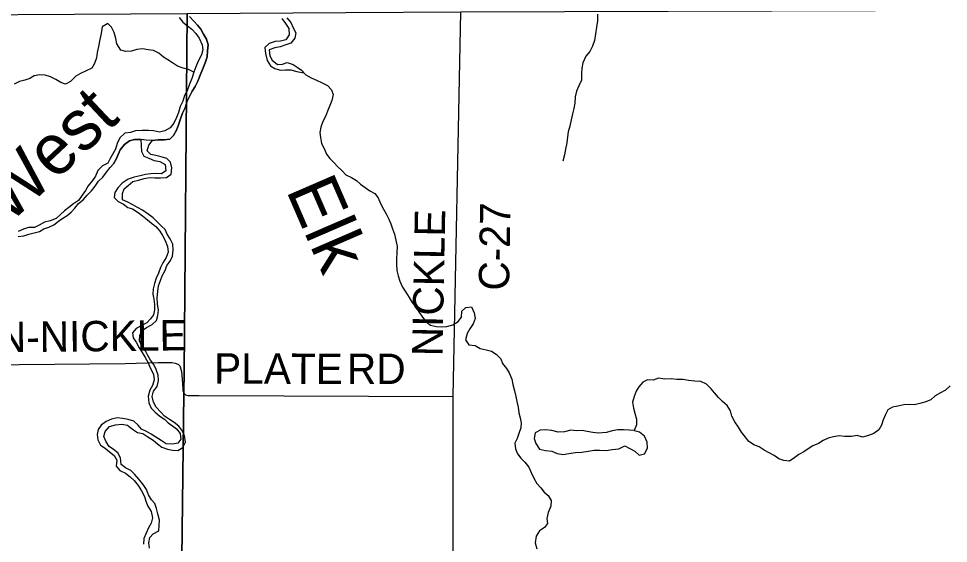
# Model space of a CAD drawing. Extents: x 1857828 to 2277390, y 930619 to 1324581.
# Drawn here: x 2058380 to 2067552, y 1187870 to 1193051 of the extents above; entities that cross this region are included whole.
import ezdxf

# ---------------------------------------------------------------- set-up
doc = ezdxf.new("R2010")
doc.units = 0
for name, color, linetype in [('GM_X_County_Road', 7, 'Continuous'), ('GM_X_County_Road_Text', 7, 'Continuous'), ('GM_X_Major_River', 7, 'Continuous'), ('GM_X_Major_River_Text', 7, 'Continuous'), ('GM_X_Minor_Lake', 7, 'Continuous'), ('GM_X_Minor_River', 7, 'Continuous'), ('GM_X_Minor_River_Text', 7, 'Continuous'), ('GM_X_Township', 7, 'Continuous'), ('GM_X_Township_Road', 7, 'Continuous'), ('GM_X_Township_Road_Text', 7, 'Continuous')]:
    doc.layers.add(name, color=color, linetype=linetype)

msp = doc.modelspace()

# ---------------------------------------------------------------- linework, layer by layer
at = {"layer": 'GM_X_County_Road'}
msp.add_lwpolyline([(2062695.9, 1179474.1), (2062647.5, 1184138.4), (2062664.4, 1184984.3), (2062667.8, 1189321.7), (2062743.6, 1193118)], dxfattribs=at)
at = {"layer": 'GM_X_Major_River'}
for points in [[(2059963.5, 1193062.6), (2059999.6, 1193016.6), (2060045.7, 1192978.5), (2060087.8, 1192946.5), (2060127.9, 1192904.5), (2060162, 1192856.4), (2060190.1, 1192792.3), (2060196.3, 1192742.2), (2060182.4, 1192692), (2060152.5, 1192631.8), (2060126.6, 1192573.7), (2060108.8, 1192523.5), (2060088.9, 1192461.3), (2060065, 1192403.2), (2060041.2, 1192339), (2060017.3, 1192290.8), (2059999.4, 1192234.7), (2059973.5, 1192182.5), (2059957.7, 1192122.4), (2059935.8, 1192074.2), (2059909.9, 1192020.1), (2059874, 1191973.9), (2059822.1, 1191941.7), (2059770.1, 1191929.6), (2059712, 1191941.6), (2059662, 1191947.5), (2059594, 1191945.4), (2059532, 1191943.3), (2059482.1, 1191927.2), (2059426.1, 1191919.1), (2059378.2, 1191874.9), (2059352.3, 1191816.8), (2059334.4, 1191762.6), (2059310.5, 1191716.5), (2059284.6, 1191668.3), (2059260.7, 1191624.2), (2059206.8, 1191598.1), (2059162.9, 1191551.9), (2059137, 1191495.7), (2059107.1, 1191451.6), (2059067.2, 1191401.4), (2059041.3, 1191355.2), (2059005.4, 1191307.1), (2058971.6, 1191256.9), (2058921.6, 1191220.8), (2058875.7, 1191184.6), (2058831.8, 1191152.5), (2058791.9, 1191116.3), (2058750, 1191078.2), (2058690, 1191056), (2058634, 1191041.9), (2058584.1, 1191011.8), (2058538.1, 1190989.7), (2058478.1, 1190989.6)], [(2060065.5, 1193072.8), (2060109.6, 1193024.7), (2060145.7, 1192986.7), (2060175.8, 1192946.6), (2060203.9, 1192898.6), (2060232, 1192848.5), (2060248.2, 1192790.4), (2060242.3, 1192734.2), (2060238.4, 1192674.1), (2060220.6, 1192615.9), (2060194.7, 1192547.7), (2060170.8, 1192491.5), (2060147, 1192433.4), (2060121.1, 1192381.2), (2060093.2, 1192335.1), (2060065.3, 1192282.9), (2060043.4, 1192234.8), (2060023.6, 1192170.6), (2059997.7, 1192116.4), (2059975.8, 1192060.2), (2059955.9, 1192002.1), (2059936, 1191949.9), (2059906.2, 1191897.8), (2059870.2, 1191861.6), (2059814.3, 1191855.5), (2059756.3, 1191853.4), (2059700.3, 1191847.3), (2059638.3, 1191849.3), (2059584.2, 1191857.2), (2059524.2, 1191859.1), (2059474.3, 1191843), (2059424.3, 1191808.9), (2059382.4, 1191756.7), (2059360.6, 1191710.5), (2059340.7, 1191664.4), (2059316.8, 1191618.2), (2059282.8, 1191580.1)], [(2059700.3, 1191847.3), (2059756.3, 1191853.4), (2059814.3, 1191855.5), (2059870.2, 1191861.6), (2059906.2, 1191897.8), (2059936, 1191949.9), (2059955.9, 1192002.1), (2059975.8, 1192060.2), (2059997.7, 1192116.4), (2060023.6, 1192170.6), (2060043.4, 1192234.8), (2060065.3, 1192282.9), (2060093.2, 1192335.1), (2060121.1, 1192381.2), (2060147, 1192433.4), (2060170.8, 1192491.5), (2060194.7, 1192547.7), (2060220.6, 1192615.9), (2060238.4, 1192674.1), (2060242.3, 1192734.2), (2060248.2, 1192790.4), (2060232, 1192848.5), (2060203.9, 1192898.6), (2060175.8, 1192946.6), (2060145.7, 1192986.7), (2060109.6, 1193024.7), (2060065.5, 1193072.8)], [(2059584.2, 1191857.2), (2059588.4, 1191797.1), (2059592.5, 1191738.9), (2059614.6, 1191692.8), (2059664.7, 1191672.9), (2059716.7, 1191648.9), (2059772.8, 1191638.9), (2059824.8, 1191610.9), (2059831, 1191548.8), (2059789, 1191518.7), (2059739, 1191522.6), (2059685, 1191518.5), (2059631, 1191510.4), (2059579.1, 1191498.3), (2059521.1, 1191484.2), (2059461.1, 1191466.1), (2059401.2, 1191427.9), (2059357.3, 1191381.7), (2059327.4, 1191333.6), (2059323.5, 1191283.5), (2059361.6, 1191245.4), (2059415.7, 1191219.4), (2059455.8, 1191187.4), (2059503.8, 1191171.4), (2059559.9, 1191135.4), (2059602, 1191105.4), (2059652.1, 1191065.4), (2059692.1, 1191031.4), (2059734.2, 1190997.4), (2059772.3, 1190953.3), (2059800.4, 1190909.2), (2059824.5, 1190861.2), (2059848.7, 1190801.1), (2059856.8, 1190744.9), (2059834.9, 1190692.8), (2059803.1, 1190640.6), (2059779.2, 1190592.4), (2059759.3, 1190538.3), (2059735.4, 1190488.1), (2059721.5, 1190436), (2059705.6, 1190383.9), (2059703.8, 1190331.7), (2059713.9, 1190281.6), (2059720, 1190227.5), (2059720.1, 1190177.4), (2059710.2, 1190127.2), (2059680.3, 1190087.1), (2059644.4, 1190049), (2059594.5, 1190020.8), (2059540.5, 1189990.7), (2059504.6, 1189950.5), (2059510.7, 1189898.4), (2059538.8, 1189856.4), (2059569, 1189802.3), (2059599.1, 1189756.2), (2059627.2, 1189704.1), (2059653.3, 1189658.1), (2059681.4, 1189595.9), (2059711.6, 1189541.9), (2059717.7, 1189485.7), (2059701.8, 1189429.6), (2059675.9, 1189381.4), (2059658.1, 1189325.3), (2059664.2, 1189257.1), (2059688.3, 1189205), (2059728.4, 1189165), (2059774.5, 1189124.9), (2059818.6, 1189096.9), (2059854.7, 1189058.9), (2059898.8, 1189030.9), (2059938.8, 1189000.9), (2059972.9, 1188954.8), (2059981.1, 1188900.7), (2059951.2, 1188858.6), (2059899.2, 1188848.5), (2059835.2, 1188854.4), (2059787.1, 1188886.4), (2059735, 1188920.4), (2059688.9, 1188948.4), (2059640.9, 1188976.4), (2059592.8, 1188996.4), (2059560.7, 1189038.4), (2059516.6, 1189078.5), (2059460.6, 1189092.4), (2059408.6, 1189104.4), (2059352.5, 1189110.3), (2059296.6, 1189098.2), (2059244.6, 1189072.1), (2059192.7, 1189037.9), (2059164.8, 1188993.8), (2059154.9, 1188943.6), (2059161, 1188891.5), (2059187.1, 1188839.4), (2059233.2, 1188809.4), (2059275.3, 1188773.4), (2059321.4, 1188739.4), (2059349.5, 1188691.3), (2059343.6, 1188631.2), (2059377.7, 1188591.1), (2059433.8, 1188565.1), (2059481.9, 1188527.1)], [(2059608.1, 1188453.1), (2059565.9, 1188505.2), (2059521.8, 1188553.2), (2059485.7, 1188591.3), (2059435.7, 1188617.3), (2059391.6, 1188649.3), (2059383.4, 1188713.4), (2059357.3, 1188765.5), (2059315.2, 1188797.5), (2059273.2, 1188825.5), (2059243.1, 1188873.6), (2059218.9, 1188925.7), (2059232.8, 1188975.8), (2059276.7, 1189024), (2059336.7, 1189042.1), (2059396.7, 1189048.2), (2059454.7, 1189036.3), (2059504.8, 1188998.3), (2059552.9, 1188964.2), (2059604.9, 1188956.3), (2059655, 1188922.3), (2059707.1, 1188890.3), (2059751.2, 1188852.3), (2059793.2, 1188820.2), (2059847.3, 1188800.3), (2059897.3, 1188790.3), (2059949.3, 1188788.4), (2060001.3, 1188816.5), (2060025.1, 1188868.7), (2060015, 1188934.8), (2059990.9, 1188988.9), (2059960.8, 1189029), (2059914.7, 1189065), (2059868.6, 1189093), (2059820.5, 1189127), (2059784.4, 1189165.1), (2059738.3, 1189215.1), (2059710.2, 1189263.2), (2059696.1, 1189321.3), (2059710, 1189373.5), (2059745.9, 1189419.6), (2059759.7, 1189479.8), (2059757.6, 1189531.9), (2059737.5, 1189588), (2059713.4, 1189636.1), (2059679.3, 1189680.1), (2059655.1, 1189726.2), (2059631, 1189770.3), (2059594.9, 1189816.3), (2059572.8, 1189870.4), (2059574.7, 1189922.6), (2059598.6, 1189972.7), (2059640.5, 1190000.8), (2059696.4, 1190031), (2059740.4, 1190069.1), (2059752.2, 1190119.3), (2059760.1, 1190173.4), (2059750, 1190235.6), (2059747.8, 1190293.7), (2059751.7, 1190355.8), (2059759.6, 1190414), (2059779.5, 1190464.2), (2059797.3, 1190512.3), (2059825.2, 1190564.5), (2059841.1, 1190612.6), (2059875, 1190656.8), (2059898.9, 1190704.9), (2059904.8, 1190765.1), (2059900.6, 1190823.2), (2059874.5, 1190875.3), (2059846.4, 1190921.3), (2059824.3, 1190967.4), (2059788.2, 1191003.4), (2059744.1, 1191047.5), (2059706, 1191083.5), (2059657.9, 1191119.6), (2059601.8, 1191159.6), (2059553.8, 1191187.6), (2059505.7, 1191213.6), (2059457.6, 1191237.5), (2059405.6, 1191263.5), (2059405.4, 1191323.7), (2059421.3, 1191371.8), (2059461.3, 1191403.9), (2059507.2, 1191442.1), (2059561.2, 1191456.2), (2059619.1, 1191472.3), (2059671.1, 1191482.4), (2059725.1, 1191478.5), (2059779.1, 1191478.6), (2059837.1, 1191482.7), (2059885, 1191516.8), (2059892.9, 1191577), (2059878.8, 1191633.1), (2059840.7, 1191671.1), (2059786.6, 1191685.1), (2059734.6, 1191699), (2059682.6, 1191709), (2059648.5, 1191747), (2059664.4, 1191801.2), (2059700.3, 1191847.3)], [(2059282.8, 1191580.1), (2059316.8, 1191618.2), (2059340.7, 1191664.4), (2059360.6, 1191710.5), (2059382.4, 1191756.7), (2059424.3, 1191808.9), (2059474.3, 1191843), (2059524.2, 1191859.1), (2059584.2, 1191857.2)], [(2058374.3, 1190901.2), (2058432.3, 1190905.3), (2058482.3, 1190921.4), (2058532.3, 1190937.5), (2058586.2, 1190949.6), (2058630.2, 1190975.8), (2058678.1, 1190991.8), (2058728.1, 1191014), (2058774, 1191050.1), (2058816, 1191080.3), (2058859.9, 1191108.4), (2058899.8, 1191140.5), (2058935.7, 1191180.7), (2058969.6, 1191224.8), (2059015.5, 1191263), (2059057.4, 1191309.1), (2059097.4, 1191351.3), (2059135.3, 1191395.5), (2059169.1, 1191445.6), (2059209.1, 1191485.8), (2059246.9, 1191536), (2059282.8, 1191580.1)], [(2058478.1, 1190989.6), (2058428.2, 1190971.4), (2058374.2, 1190949.3)], [(2059481.9, 1188527.1), (2059520, 1188491.1), (2059558.1, 1188441), (2059592.2, 1188388.9), (2059620.3, 1188334.8), (2059634.4, 1188286.8), (2059654.6, 1188236.7), (2059686.7, 1188186.6), (2059700.8, 1188122.4), (2059689, 1188070.3), (2059661.1, 1188024.2), (2059639.2, 1187972), (2059615.3, 1187919.8), (2059613.4, 1187863.7)], [(2059669.5, 1187823.7), (2059663.4, 1187875.8), (2059673.3, 1187927.9), (2059707.2, 1187966.1), (2059763.1, 1187994.2), (2059767, 1188048.4), (2059768.9, 1188098.5), (2059754.8, 1188162.6), (2059738.6, 1188214.7), (2059724.5, 1188262.8), (2059690.4, 1188300.9), (2059662.3, 1188350.9), (2059642.2, 1188403), (2059608.1, 1188453.1)]]:
    msp.add_lwpolyline(points, dxfattribs=at)
at = {"layer": 'GM_X_Minor_Lake'}
for points in [[(2064453.3, 1188983.1), (2064402.1, 1188988.3), (2064346.1, 1188990.6), (2064292.1, 1188990.8), (2064236, 1188981.1), (2064180, 1188965.3), (2064095.9, 1188957.6), (2064044, 1188963.9), (2063990, 1188976.2), (2063938.1, 1188984.4), (2063880, 1188982.7), (2063826.1, 1188987), (2063764, 1188971.2), (2063704, 1188969.5), (2063640, 1188983.8), (2063576.1, 1188992.1), (2063524.1, 1188988.4), (2063476, 1188962.5), (2063465.7, 1188904.4), (2063481.5, 1188856.2), (2063519.3, 1188801.9)], [(2063519.3, 1188801.9), (2063577.2, 1188787.6), (2063639.2, 1188779.3), (2063693.1, 1188759), (2063753, 1188746.7), (2063809.1, 1188758.5), (2063873.1, 1188768.2), (2063937.1, 1188769.9), (2063997.2, 1188781.7), (2064059.2, 1188789.4), (2064113.2, 1188789.2), (2064175.2, 1188786.9), (2064235.3, 1188796.6), (2064299.3, 1188804.3), (2064361.4, 1188832.1), (2064409.3, 1188807.8), (2064457.2, 1188779.5), (2064501, 1188741.2), (2064555.1, 1188755), (2064585.3, 1188809), (2064581.6, 1188869.2), (2064553.8, 1188927.4), (2064504, 1188967.8), (2064460.4, 1188980.9), (2064453.3, 1188983.1)], [(2063519.3, 1188801.9), (2063577.2, 1188787.6), (2063639.2, 1188779.3), (2063693.1, 1188759), (2063753, 1188746.7), (2063809.1, 1188758.5), (2063873.1, 1188768.2), (2063937.1, 1188769.9), (2063997.2, 1188781.7), (2064059.2, 1188789.4), (2064113.2, 1188789.2), (2064175.2, 1188786.9), (2064235.3, 1188796.6), (2064299.3, 1188804.3), (2064361.4, 1188832.1), (2064409.3, 1188807.8), (2064457.2, 1188779.5), (2064501, 1188741.2), (2064555.1, 1188755), (2064585.3, 1188809), (2064581.6, 1188869.2), (2064553.8, 1188927.4), (2064504, 1188967.8), (2064460.4, 1188980.9), (2064452.1, 1188979.8)]]:
    msp.add_lwpolyline(points, dxfattribs=at)
at = {"layer": 'GM_X_Minor_River'}
for points in [[(2061025.6, 1193060.1), (2061065.7, 1193012.1), (2061089.8, 1192959.9), (2061114, 1192909.9), (2061104.1, 1192857.7), (2061064.2, 1192809.6), (2061016.2, 1192793.4), (2060960.3, 1192773.3), (2060906.3, 1192761.2), (2060852.3, 1192743.1), (2060858.4, 1192685), (2060882.6, 1192640.9), (2060932.7, 1192598.9), (2060982.7, 1192600.9), (2061030.6, 1192617.1), (2061086.7, 1192599.1), (2061128.7, 1192571.1), (2061170.8, 1192543.1), (2061212.9, 1192495), (2061267, 1192467), (2061317.1, 1192443), (2061373.1, 1192417.1), (2061427.2, 1192391.1), (2061467.3, 1192349), (2061481.4, 1192300.9), (2061469.5, 1192242.8), (2061451.6, 1192194.6), (2061425.8, 1192136.5), (2061405.9, 1192084.3), (2061380, 1192036.2), (2061360.1, 1191978), (2061350.2, 1191927.8), (2061356.4, 1191875.7), (2061366.5, 1191819.6), (2061394.6, 1191767.5), (2061418.7, 1191713.4), (2061450.8, 1191669.4), (2061490.9, 1191629.3), (2061525, 1191591.3), (2061571.1, 1191547.2), (2061609.2, 1191509.2), (2061665.3, 1191483.2), (2061711.4, 1191453.2), (2061753.5, 1191415.2), (2061799.5, 1191385.2), (2061845.6, 1191351.2), (2061893.7, 1191323.2), (2061927.8, 1191283.1), (2061949.9, 1191227), (2061978.1, 1191170.9), (2062006.2, 1191124.9), (2062032.3, 1191070.8), (2062052.4, 1191024.7), (2062068.5, 1190976.6), (2062088.6, 1190922.5), (2062100.8, 1190862.3), (2062114.9, 1190800.2), (2062111, 1190740.1), (2062109.2, 1190677.9), (2062107.3, 1190627.8), (2062111.5, 1190565.7), (2062123.6, 1190511.6), (2062139.7, 1190457.4), (2062165.8, 1190399.3), (2062200, 1190349.3), (2062234.1, 1190299.2), (2062262.2, 1190249.1), (2062298.3, 1190203.1), (2062328.4, 1190155), (2062362.5, 1190104.9), (2062400.7, 1190058.8), (2062442.7, 1190024.8), (2062500.8, 1190012.9), (2062554.8, 1190008.9), (2062604.8, 1190013), (2062662.7, 1190029.1), (2062714.7, 1190061.3), (2062748.6, 1190103.4), (2062752.5, 1190161.6), (2062792.4, 1190199.7), (2062846.4, 1190205.8), (2062872.5, 1190147.7), (2062882.6, 1190089.6), (2062864.8, 1190037.5), (2062830.9, 1189989.3), (2062805, 1189943.1)], [(2064091.9, 1193094.5), (2064090, 1193030.3), (2064080.2, 1192966.1), (2064072.3, 1192902), (2064062.5, 1192833.8), (2064042.6, 1192779.6), (2064014.7, 1192725.5), (2063974.8, 1192679.3), (2063947, 1192613.1), (2063937.1, 1192561), (2063933.2, 1192508.8), (2063931.3, 1192444.7), (2063907.5, 1192388.5), (2063883.6, 1192334.4), (2063869.7, 1192278.2), (2063865.9, 1192216.1), (2063856, 1192161.9), (2063844.1, 1192111.8), (2063830.2, 1192051.6), (2063816.4, 1191989.4), (2063800.5, 1191933.3), (2063794.6, 1191883.2), (2063786.8, 1191823), (2063774.9, 1191760.8), (2063765, 1191706.7), (2063749.2, 1191642.5)], [(2060108.8, 1192523.5), (2060056.7, 1192549.5), (2060002.7, 1192561.5), (2059948.6, 1192581.4), (2059896.5, 1192613.4), (2059850.5, 1192643.4), (2059808.4, 1192671.5), (2059762.3, 1192709.5), (2059710.2, 1192737.5), (2059658.2, 1192743.4), (2059602.2, 1192751.4), (2059546.2, 1192745.3), (2059492.2, 1192729.1), (2059436.2, 1192725.1), (2059388.2, 1192741), (2059350, 1192803.1), (2059337.9, 1192855.2), (2059321.8, 1192915.3), (2059297.7, 1192967.4), (2059259.6, 1193003.5), (2059203.6, 1192969.3), (2059195.8, 1192903.1), (2059181.9, 1192845), (2059168.1, 1192776.8), (2059156.2, 1192716.6), (2059148.3, 1192662.5), (2059128.5, 1192606.3), (2059100.6, 1192562.2), (2059046.6, 1192536.1), (2058988.7, 1192507.9), (2058942.7, 1192481.8), (2058892.8, 1192431.6), (2058842.9, 1192403.4), (2058794.9, 1192419.4), (2058746.8, 1192451.4), (2058694.7, 1192477.4), (2058640.7, 1192491.4), (2058588.7, 1192497.3), (2058534.7, 1192487.2), (2058490.8, 1192461.1), (2058442.8, 1192443), (2058388.8, 1192430.9), (2058336.9, 1192404.7)], [(2060975.6, 1193052), (2061013.7, 1193001.9), (2061043.9, 1192953.9), (2061048, 1192889.7), (2061016.1, 1192841.6), (2060962.1, 1192827.5), (2060910.1, 1192823.4), (2060850.2, 1192805.2), (2060808.3, 1192765.1), (2060814.4, 1192705), (2060830.6, 1192636.8), (2060864.7, 1192584.7), (2060908.7, 1192558.7), (2060962.8, 1192542.8), (2061012.8, 1192544.8), (2061066.8, 1192544.9), (2061122.8, 1192529), (2061195, 1192514.6)], [(2062805, 1189943.1), (2062787.1, 1189881), (2062821.2, 1189828.9), (2062885.2, 1189825), (2062933.3, 1189793), (2062991.4, 1189781), (2063043.4, 1189769.1), (2063091.5, 1189737.1), (2063135.6, 1189693), (2063153.7, 1189644.9), (2063191.8, 1189596.8), (2063219.9, 1189552.8), (2063244, 1189490.7), (2063254.2, 1189438.6), (2063272.3, 1189376.4), (2063284.4, 1189320.3), (2063294.6, 1189270.2), (2063306.7, 1189216.1), (2063312.8, 1189158), (2063326.9, 1189109.9), (2063339, 1189059.8), (2063333.2, 1189009.6), (2063315.3, 1188955.5), (2063297.4, 1188907.4), (2063275.5, 1188859.2), (2063281.6, 1188805.1), (2063299.7, 1188755), (2063335.8, 1188712.9), (2063373.9, 1188670.9), (2063414.1, 1188622.8), (2063436.2, 1188570.7), (2063462.3, 1188512.6), (2063492.4, 1188460.6), (2063530.5, 1188418.5), (2063564.6, 1188376.5), (2063604.7, 1188342.4), (2063632.8, 1188292.3), (2063629, 1188236.2), (2063603.1, 1188176), (2063591.2, 1188115.9), (2063597.4, 1188065.8), (2063567.4, 1188025.6), (2063517.5, 1187993.5), (2063485.6, 1187941.3), (2063475.8, 1187877.1), (2063491.9, 1187817)], [(2067568.7, 1189426.5), (2067524.8, 1189384.4), (2067472.8, 1189356.2), (2067422.9, 1189326.1), (2067379, 1189287.9), (2067321, 1189265.8), (2067271, 1189249.7), (2067217.1, 1189237.6), (2067167.1, 1189241.5), (2067113.1, 1189237.4), (2067053.1, 1189225.3), (2067001.1, 1189215.2), (2066955.1, 1189189.1), (2066931.2, 1189143), (2066909.4, 1189088.8), (2066891.5, 1189036.7), (2066865.6, 1188990.5), (2066817.7, 1188956.4), (2066763.7, 1188934.2), (2066703.7, 1188918.1), (2066651.7, 1188936.1), (2066597.7, 1188926), (2066529.7, 1188923.9), (2066475.7, 1188931.8), (2066419.7, 1188923.7), (2066365.7, 1188907.6), (2066315.8, 1188887.5), (2066271.8, 1188857.4), (2066215.9, 1188833.2), (2066170, 1188803.1), (2066126, 1188775), (2066078.1, 1188746.8), (2066036.1, 1188718.7), (2065984.2, 1188682.6), (2065930.2, 1188688.5), (2065878.1, 1188706.5), (2065832.1, 1188736.5), (2065784, 1188764.5), (2065735.9, 1188790.5), (2065685.8, 1188822.5), (2065631.8, 1188844.4), (2065579.7, 1188878.5), (2065549.6, 1188920.5), (2065509.5, 1188968.6), (2065481.4, 1189018.7), (2065445.2, 1189070.7), (2065415.1, 1189124.8), (2065403, 1189178.9), (2065368.9, 1189231), (2065324.8, 1189271), (2065284.7, 1189311.1), (2065244.6, 1189357.1), (2065210.5, 1189397.2), (2065166.4, 1189441.2), (2065110.3, 1189467.2), (2065050.3, 1189471.1), (2064988.3, 1189477.1), (2064934.2, 1189487), (2064874.2, 1189488.9), (2064816.2, 1189494.9), (2064754.2, 1189490.8), (2064692.2, 1189500.7), (2064640.2, 1189482.6), (2064582.2, 1189484.5), (2064536.3, 1189460.4), (2064498.4, 1189414.2), (2064470.5, 1189372.1), (2064450.6, 1189321.9), (2064434.7, 1189265.8), (2064444.8, 1189203.7), (2064458.9, 1189155.6), (2064475.1, 1189095.4), (2064475.2, 1189041.3), (2064453.3, 1188983.1)]]:
    msp.add_lwpolyline(points, dxfattribs=at)
at = {"layer": 'GM_X_Township'}
msp.add_lwpolyline([(2059891.2, 1179592.7), (2060010.5, 1189354.8), (2060012.3, 1189566.5), (2060042.5, 1193100.2), (2061609.4, 1193110.5), (2062743.6, 1193117.9), (2067855.7, 1193135.1), (2068071, 1193136.7), (2068682.3, 1193143.7), (2073191.4, 1193174), (2078280.8, 1193208.2), (2084053.7, 1193260.9), (2086417.8, 1193294.7), (2086580.2, 1193297), (2086579.8, 1193278), (2086535.7, 1189395.6), (2086427.3, 1179814)], dxfattribs=at)
msp.add_lwpolyline([(2032205.6, 1165869.8), (2032242.9, 1167507.3), (2032280.7, 1179370.6), (2032308.8, 1188668.3), (2032348.2, 1192998.4), (2035008.9, 1192996), (2046210.9, 1193045.7), (2052904.5, 1193058.9), (2052995.6, 1193078.3), (2056703.2, 1193080.4), (2060042.5, 1193100.2), (2060012.3, 1189566.5), (2060010.5, 1189354.8), (2059891.2, 1179592.7), (2059723, 1165821.7), (2056292.9, 1165820.7), (2053083.2, 1165828.5), (2051079.7, 1165829.8), (2046516.3, 1165826.4), (2039516.1, 1165835.1), (2032339.2, 1165871.5)], close=True, dxfattribs=at)
at = {"layer": 'GM_X_Township_Road'}
for points in [[(2056642.9, 1189620.8), (2059432, 1189645.8), (2059757.6, 1189656.5), (2059867.5, 1189657.4), (2059895.5, 1189655.6), (2059923.5, 1189649.9), (2059935.5, 1189645.9), (2059955.6, 1189636.1), (2059969.7, 1189622.2), (2059972.6, 1189612.5)], [(2059972.6, 1189612.5), (2059972.7, 1189612.4), (2059986.1, 1189568.2), (2059995.1, 1189452), (2059999.7, 1189385.9), (2060000.7, 1189376.4), (2060010.1, 1189355.7)], [(2060010.1, 1189355.7), (2060010.5, 1189354.8), (2060026.1, 1189338), (2060054.1, 1189330.2), (2060162, 1189329.1), (2062667.8, 1189321.7)]]:
    msp.add_lwpolyline(points, dxfattribs=at)

# ---------------------------------------------------------------- texts
at = {"layer": 'GM_X_County_Road_Text'}
for s, rotation, p in [('NICKLE', 88.8766, (2062560.7, 1189715.1)), ('C-27', 88.9714, (2063217.5, 1190363.4))]:
    msp.add_text(s, height=300, rotation=rotation, dxfattribs=at).set_placement(p)
at = {"layer": 'GM_X_Major_River_Text'}
msp.add_text('West', height=500.27, rotation=43.22355, dxfattribs=at).set_placement((2058280.2, 1191010.3))
at = {"layer": 'GM_X_Minor_River_Text'}
msp.add_text('Elk', height=500.29, rotation=293.42962, dxfattribs=at).set_placement((2061014, 1191359.5))
at = {"layer": 'GM_X_Township_Road_Text'}
for s, rotation, p in [('KIPTON-NICKLE', 0.62528, (2056962.2, 1189742.9)), ('PLATE', 359.7789, (2060307.6, 1189448)), ('RD', 0.00001, (2061618.3, 1189443.6))]:
    msp.add_text(s, height=300, rotation=rotation, dxfattribs=at).set_placement(p)

doc.saveas('drawing.dxf')
